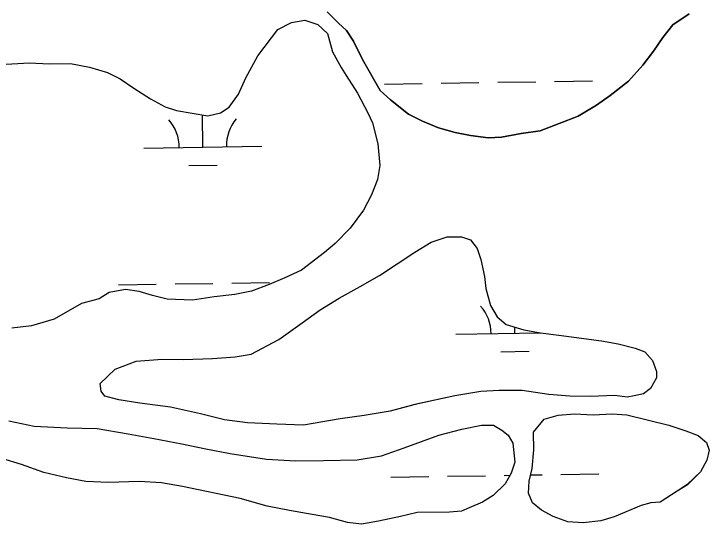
# Model space of a CAD drawing. Extents: x 3855477 to 3893699, y 299188 to 325115.
# Drawn here: x 3871314 to 3871902, y 321883 to 322315 of the extents above; entities that cross this region are included whole.
import ezdxf

# ---------------------------------------------------------------- set-up
doc = ezdxf.new("R2010")
doc.units = 0
doc.layers.add('V-TOPO-SHOR', color=7, linetype='Continuous')
doc.layers.add('V-WETL-SWMP', color=7, linetype='Continuous')

msp = doc.modelspace()

# ---------------------------------------------------------------- linework, layer by layer
at = {"layer": 'V-TOPO-SHOR'}
for points in [[(3871578.98, 322316.52), (3871588.79, 322306.98), (3871595.33, 322300.61), (3871601.37, 322291.55), (3871609.11, 322276.06), (3871623.98, 322249.92), (3871632.7, 322241.97), (3871647.92, 322229.81), (3871659.83, 322224.06), (3871673.35, 322218.33), (3871687.39, 322214.22), (3871700.33, 322211.71), (3871715.41, 322209.77), (3871726.69, 322210.46), (3871743.32, 322213.38), (3871759.42, 322215.75), (3871791.52, 322228.02), (3871806.98, 322237.37), (3871818.7, 322245.6), (3871834.13, 322257.64), (3871846.31, 322271.25), (3871855.29, 322283.2), (3871863.2, 322294.6), (3871871.65, 322305.47), (3871885.51, 322314.8)], [(3871302.66, 322271.87), (3871326.83, 322273.28), (3871344.05, 322272.43), (3871361.8, 322272.68), (3871377.97, 322269.67), (3871393.09, 322265.04), (3871403.92, 322259.81), (3871415.31, 322251.9), (3871429.42, 322242.95), (3871441.88, 322236.13), (3871451.6, 322233.04), (3871478.01, 322228.56), (3871488.73, 322230.86), (3871496.2, 322235.8), (3871504.11, 322246.66), (3871510.37, 322260.73), (3871520.34, 322279.15), (3871537.24, 322301.43), (3871548.99, 322307.51), (3871560.25, 322309.27), (3871571.06, 322305.66), (3871579.23, 322298.24), (3871583.74, 322282.71), (3871590.91, 322269.36), (3871595.31, 322262.43), (3871604.66, 322247.51), (3871613.49, 322230.96), (3871617.37, 322222.4), (3871621.91, 322204.72), (3871623.78, 322186.46), (3871621.79, 322174.61), (3871616.59, 322161.63), (3871609.78, 322148.63), (3871598.69, 322133.42), (3871585.97, 322120.34), (3871576.93, 322112.69)], [(3871822.71, 321991.84), (3871801.75, 321991.02), (3871784.54, 321991.32), (3871766.78, 321992.69), (3871744.15, 321996.14), (3871724.79, 321995.88), (3871709.21, 321995.13), (3871687.21, 321991.6), (3871653.44, 321984.15), (3871632.54, 321978.48), (3871610.54, 321974.96), (3871590.15, 321971.99), (3871559.03, 321966.72), (3871536.44, 321967.49), (3871511.69, 321968.76), (3871492.29, 321971.18), (3871471.79, 321976.28), (3871446.44, 321981.85), (3871420.58, 321985.26), (3871402.79, 321988.24), (3871390.92, 321991.31), (3871387.64, 321995.56), (3871387.01, 322002.01), (3871399.75, 322014.01), (3871417.41, 322020.71), (3871439.43, 322022.62), (3871457.18, 322022.33), (3871481.9, 322023.2), (3871501.24, 322024.54), (3871514.65, 322026.88), (3871538.15, 322039.03), (3871557.85, 322053.28), (3871573.29, 322064.25), (3871589.29, 322074.14), (3871606.9, 322084.06), (3871623.44, 322093.43), (3871653.28, 322113.2), (3871667.15, 322121.46), (3871680.53, 322125.94), (3871692.9, 322126.11), (3871700.46, 322123.53), (3871705.94, 322116.07), (3871709.29, 322106.98), (3871712.18, 322092.5), (3871713.39, 322082.3), (3871717.35, 322067.83), (3871722.86, 322058.23), (3871730.48, 322051.88), (3871745.6, 322047.25), (3871759.61, 322044.75), (3871775.23, 322042.81), (3871811.33, 322037.93), (3871825.34, 322035.43), (3871839.91, 322031.87), (3871848.02, 322028.76), (3871854.57, 322021.32), (3871857.93, 322012.22), (3871858, 322006.84), (3871852.75, 321997.63), (3871846.89, 321993.25), (3871838.85, 321991.53), (3871832.95, 321990.37), (3871822.71, 321991.84)], [(3871576.93, 322112.69), (3871557.23, 322097.9), (3871543.35, 322091.26), (3871529.98, 322085.7), (3871515, 322080.12), (3871501.06, 322077.24), (3871483.34, 322075.38), (3871465.1, 322072.44), (3871443.57, 322073.22), (3871431.16, 322076.28), (3871419.82, 322079.89), (3871408.51, 322081.35), (3871394.56, 322079.01), (3871386.03, 322073.51), (3871371.03, 322069.54), (3871348.09, 322056.32), (3871328.81, 322050.68), (3871312.16, 322048.84)], [(3871844.96, 321898.58), (3871821.97, 321889.12), (3871810.73, 321885.75), (3871795.69, 321883.92), (3871782.77, 321884.82), (3871770.34, 321889.49), (3871760.59, 321894.74), (3871752.98, 321901.09), (3871749.64, 321909.1), (3871750.04, 321919.33), (3871752.58, 321930.12), (3871753.98, 321945.73), (3871753.77, 321960.79), (3871762.77, 321971.66), (3871774.55, 321975.05), (3871788.51, 321976.32), (3871804.12, 321975.46), (3871820.24, 321976.21), (3871832.62, 321975.31), (3871868.23, 321966.65), (3871882.81, 321962.02), (3871893.09, 321957.85), (3871900.16, 321952.04), (3871902.39, 321945.61), (3871900.36, 321936.98), (3871895.12, 321927.23), (3871883.97, 321916.33), (3871875.45, 321910.83), (3871861.06, 321901.49), (3871853, 321900.84), (3871844.96, 321898.58)], [(3871309.48, 321970.29), (3871331.05, 321965.75), (3871359.03, 321964.52), (3871384.31, 321963.79), (3871410.72, 321959.31), (3871432.28, 321955.3), (3871456.01, 321950.79), (3871476.5, 321946.77), (3871496.98, 321942.75), (3871527.7, 321937.79), (3871552.45, 321936.52), (3871576.11, 321936.84), (3871604.6, 321937.23), (3871624.99, 321940.74), (3871644.26, 321947.45), (3871673.69, 321958.08), (3871692.98, 321963.18), (3871709.6, 321966.63), (3871719.81, 321966.77), (3871726.86, 321962.57), (3871732.3, 321958.34), (3871736.16, 321951.4), (3871737.99, 321935.29), (3871734.89, 321926.11), (3871729.64, 321916.9), (3871719.56, 321907.08), (3871710.49, 321901.58), (3871699.27, 321896.59), (3871692.85, 321893.81), (3871682.64, 321893.13)], [(3871682.64, 321893.13), (3871655.23, 321892.76), (3871641.29, 321889.34), (3871622.52, 321885.32), (3871608.04, 321882.97), (3871596.19, 321884.42), (3871581.08, 321888.52), (3871566.52, 321891), (3871547.12, 321894.5), (3871528.25, 321898.01), (3871505.57, 321904.69), (3871456.5, 321914.77), (3871438.71, 321917.75), (3871419.88, 321919.11), (3871394.07, 321918.22), (3871374.71, 321919.03), (3871358.53, 321922.03), (3871339.11, 321926.61), (3871320.2, 321933.34), (3871286.72, 321943.63)]]:
    msp.add_lwpolyline(points, dxfattribs=at)
at = {"layer": 'V-WETL-SWMP'}
for p, q in [((3871723.6, 322256.8), (3871755.59, 322257.32)), ((3871771.59, 322257.58), (3871803.59, 322258.1)), ((3871627.61, 322255.24), (3871659.61, 322255.76)), ((3871675.6, 322256.02), (3871707.6, 322256.54)), ((3871473.86, 322201.98), (3871473.42, 322229.34)), ((3871423.87, 322201.17), (3871523.86, 322202.8)), ((3871462.12, 322186.36), (3871486.11, 322186.75)), ((3871450.34, 322086.15), (3871482.34, 322086.67)), ((3871498.33, 322086.94), (3871530.33, 322087.46)), ((3871402.35, 322085.37), (3871434.34, 322085.89)), ((3871737.9, 322044.4), (3871737.82, 322049.63)), ((3871687.91, 322043.59), (3871759.59, 322044.76)), ((3871726.16, 322028.78), (3871750.15, 322029.17)), ((3871633.03, 321922.61), (3871665.02, 321923.13)), ((3871681.02, 321923.39), (3871713.02, 321923.91)), ((3871729.02, 321924.17), (3871733.83, 321924.25)), ((3871751.26, 321924.53), (3871761.01, 321924.69)), ((3871777.01, 321924.95), (3871809.01, 321925.47))]:
    msp.add_line(p, q, dxfattribs=at)
for points in [[(3871726.69, 322210.46), (3871715.41, 322209.77), (3871700.33, 322211.71), (3871687.39, 322214.22), (3871673.35, 322218.33), (3871659.83, 322224.06), (3871647.92, 322229.81), (3871632.7, 322241.97), (3871623.98, 322249.92), (3871609.1, 322276.07), (3871601.37, 322291.55), (3871595.33, 322300.61), (3871588.79, 322306.98), (3871578.98, 322316.52)], [(3871885.51, 322314.8), (3871871.65, 322305.47), (3871863.2, 322294.6), (3871855.29, 322283.2), (3871846.31, 322271.25), (3871834.13, 322257.64), (3871818.7, 322245.6), (3871806.98, 322237.37), (3871791.52, 322228.02), (3871759.42, 322215.75), (3871743.32, 322213.38), (3871726.69, 322210.46)], [(3871302.66, 322271.87), (3871326.83, 322273.27), (3871344.05, 322272.43), (3871361.79, 322272.68), (3871377.97, 322269.67), (3871393.09, 322265.04), (3871403.91, 322259.81), (3871415.31, 322251.9), (3871429.42, 322242.95), (3871441.88, 322236.13), (3871451.6, 322233.04), (3871478.01, 322228.56), (3871488.73, 322230.86), (3871496.2, 322235.8), (3871504.11, 322246.66), (3871510.37, 322260.73), (3871520.34, 322279.15), (3871537.24, 322301.43), (3871548.99, 322307.51), (3871560.25, 322309.27), (3871571.06, 322305.66), (3871579.23, 322298.24), (3871583.74, 322282.71), (3871590.91, 322269.36), (3871595.31, 322262.43), (3871604.66, 322247.5), (3871613.49, 322230.96), (3871617.37, 322222.41), (3871621.91, 322204.72), (3871623.78, 322186.47), (3871621.79, 322174.61), (3871616.59, 322161.63), (3871609.77, 322148.63), (3871598.69, 322133.42), (3871585.96, 322120.34), (3871576.93, 322112.69), (3871557.23, 322097.9), (3871543.35, 322091.26), (3871529.98, 322085.7), (3871515, 322080.12), (3871501.06, 322077.24), (3871483.34, 322075.38), (3871465.09, 322072.44), (3871443.57, 322073.22), (3871431.16, 322076.28), (3871419.82, 322079.89), (3871408.51, 322081.35), (3871394.56, 322079.01), (3871386.03, 322073.51), (3871371.03, 322069.54), (3871348.09, 322056.32), (3871328.81, 322050.68), (3871312.16, 322048.84)], [(3871309.48, 321970.29), (3871331.05, 321965.75), (3871359.03, 321964.52), (3871384.31, 321963.79), (3871410.72, 321959.31), (3871432.28, 321955.3), (3871456.01, 321950.79), (3871476.5, 321946.77), (3871496.98, 321942.75), (3871527.7, 321937.79), (3871552.46, 321936.52), (3871576.11, 321936.84), (3871604.6, 321937.23), (3871624.99, 321940.74), (3871644.26, 321947.46), (3871673.69, 321958.08), (3871692.98, 321963.18), (3871709.6, 321966.63), (3871719.81, 321966.77), (3871726.86, 321962.57), (3871732.3, 321958.34), (3871736.16, 321951.4), (3871737.99, 321935.3), (3871734.89, 321926.11), (3871729.64, 321916.9), (3871719.56, 321907.08), (3871710.49, 321901.58), (3871699.27, 321896.59), (3871692.85, 321893.81), (3871682.64, 321893.13), (3871655.22, 321892.76), (3871641.29, 321889.34), (3871622.52, 321885.32), (3871608.04, 321882.97), (3871596.19, 321884.42), (3871581.08, 321888.51), (3871566.52, 321891), (3871547.12, 321894.5), (3871528.25, 321898.01), (3871505.57, 321904.69), (3871456.5, 321914.77), (3871438.71, 321917.75), (3871419.87, 321919.11), (3871394.08, 321918.22), (3871374.71, 321919.03), (3871358.53, 321922.03), (3871339.11, 321926.6), (3871320.2, 321933.34), (3871286.72, 321943.63)]]:
    msp.add_lwpolyline(points, dxfattribs=at)
for points in [[(3871832.95, 321990.37), (3871822.71, 321991.84), (3871801.75, 321991.02), (3871784.54, 321991.32), (3871766.78, 321992.69), (3871744.15, 321996.14), (3871724.79, 321995.88), (3871709.21, 321995.13), (3871687.21, 321991.6), (3871653.43, 321984.15), (3871632.54, 321978.48), (3871610.54, 321974.96), (3871590.15, 321971.99), (3871559.03, 321966.72), (3871536.44, 321967.49), (3871511.68, 321968.76), (3871492.29, 321971.18), (3871471.79, 321976.28), (3871446.44, 321981.85), (3871420.58, 321985.26), (3871402.79, 321988.24), (3871390.92, 321991.3), (3871387.64, 321995.56), (3871387.01, 322002.01), (3871399.75, 322014.01), (3871417.41, 322020.71), (3871439.43, 322022.62), (3871457.18, 322022.33), (3871481.9, 322023.2), (3871501.24, 322024.54), (3871514.65, 322026.88), (3871538.15, 322039.03), (3871557.85, 322053.28), (3871573.29, 322064.25), (3871589.29, 322074.14), (3871606.9, 322084.07), (3871623.44, 322093.43), (3871653.28, 322113.2), (3871667.15, 322121.46), (3871680.53, 322125.94), (3871692.9, 322126.11), (3871700.46, 322123.53), (3871705.94, 322116.07), (3871709.29, 322106.98), (3871712.18, 322092.5), (3871713.39, 322082.3), (3871717.35, 322067.83), (3871722.86, 322058.23), (3871730.48, 322051.88), (3871745.6, 322047.25), (3871759.61, 322044.75), (3871775.23, 322042.81), (3871811.33, 322037.93), (3871825.34, 322035.43), (3871839.91, 322031.87), (3871848.02, 322028.76), (3871854.57, 322021.32), (3871857.93, 322012.22), (3871858, 322006.85), (3871852.75, 321997.63), (3871846.89, 321993.25), (3871838.85, 321991.53)], [(3871844.96, 321898.58), (3871821.97, 321889.13), (3871810.73, 321885.74), (3871795.69, 321883.93), (3871782.77, 321884.83), (3871770.34, 321889.49), (3871760.59, 321894.74), (3871752.98, 321901.09), (3871749.64, 321909.11), (3871750.04, 321919.33), (3871752.58, 321930.12), (3871753.98, 321945.73), (3871753.77, 321960.79), (3871762.77, 321971.66), (3871774.55, 321975.05), (3871788.51, 321976.32), (3871804.12, 321975.46), (3871820.24, 321976.22), (3871832.62, 321975.31), (3871868.23, 321966.66), (3871882.81, 321962.02), (3871893.08, 321957.85), (3871900.16, 321952.04), (3871902.39, 321945.61), (3871900.36, 321936.98), (3871895.12, 321927.23), (3871883.98, 321916.32), (3871875.45, 321910.83), (3871861.06, 321901.49), (3871853, 321900.84)]]:
    msp.add_lwpolyline(points, close=True, dxfattribs=at)
for centre, start, end in [((3871418.62, 322201.56), 0.16154, 41.7052), ((3871529.09, 322203.36), 140.16154, 181.7052), ((3871682.66, 322043.98), 0.16154, 41.7052), ((3871793.13, 322045.78), 181.1694, 181.7052)]:
    msp.add_arc(centre, 35.25, start, end, dxfattribs=at)

doc.saveas('drawing.dxf')
